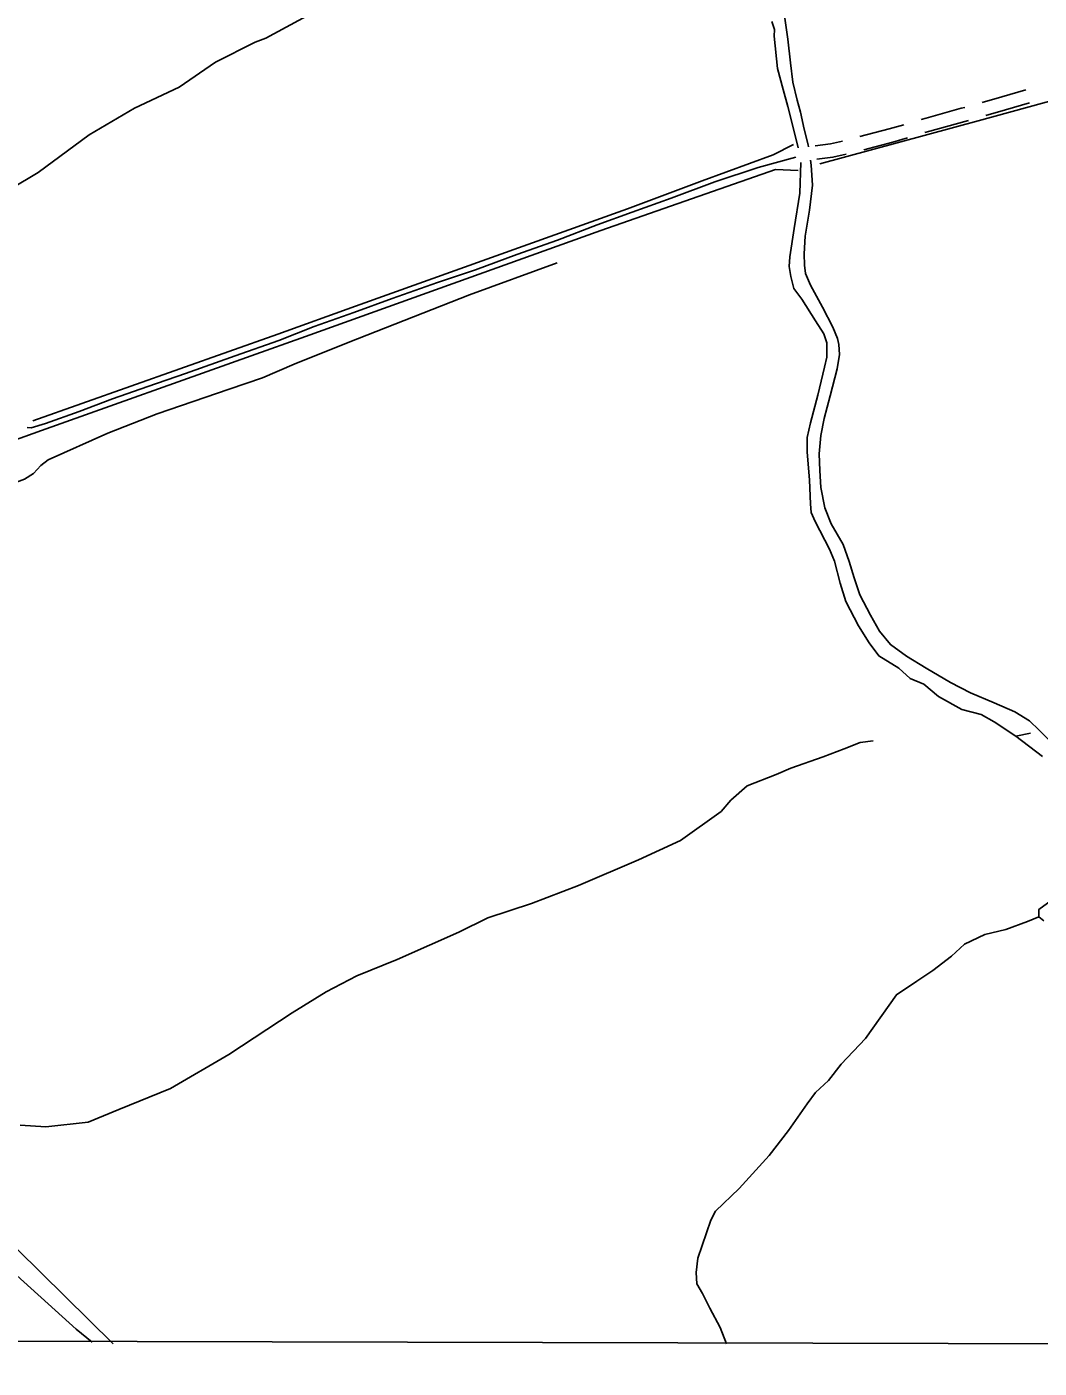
# Model space of a CAD drawing. Extents: x 3172231 to 3210228, y 940198 to 965780.
# Drawn here: x 3183697 to 3185930, y 945652 to 948610 of the extents above; entities that cross this region are included whole.
import ezdxf

# ---------------------------------------------------------------- set-up
doc = ezdxf.new("R2010")
doc.units = 0
for name, color, linetype in [('V-GRID-FRAM', 7, 'Continuous'), ('V-ROAD-CNTR', 7, 'Continuous'), ('V-TOPO-SHOR', 7, 'Continuous')]:
    doc.layers.add(name, color=color, linetype=linetype)

msp = doc.modelspace()

# ---------------------------------------------------------------- linework, layer by layer
at = {"layer": 'V-GRID-FRAM'}
msp.add_lwpolyline([(3176539.592, 963919.479), (3207827.662, 963842.116), (3207790.623, 945652.442), (3176486.679, 945729.845), (3176539.592, 963919.479)], dxfattribs=at)
at = {"layer": 'V-ROAD-CNTR'}
for points in [[(3185369.021, 948629.315), (3185376.005, 948582.659), (3185381.946, 948530.941), (3185387.013, 948487.694), (3185396.676, 948448.663), (3185403.733, 948422.219), (3185412.343, 948384.536), (3185420.723, 948349.794), (3185421.416, 948345.163)], [(3185900.7, 948470.987), (3185847.936, 948455.543), (3185804.606, 948443.319)], [(3185766.11, 948432.459), (3185758.606, 948430.342), (3185680.948, 948408.936), (3185669.791, 948405.615)], [(3185909.056, 948442.174), (3185856.222, 948426.709), (3185812.963, 948414.506)], [(3185631.477, 948394.211), (3185599.81, 948384.786), (3185535.032, 948367.918)], [(3185774.467, 948403.645), (3185766.664, 948401.444), (3185689.214, 948380.096), (3185678.148, 948376.802)], [(3185496.256, 948358.112), (3185470.163, 948352.213), (3185436.145, 948347.703)], [(3185639.834, 948365.398), (3185607.872, 948355.884), (3185543.391, 948339.094)], [(3185504.626, 948329.247), (3185475.453, 948322.651), (3185440.087, 948317.964)], [(3183698.354, 947726.705), (3183706.828, 947726.002), (3183738.529, 947735.367), (3183813.004, 947762.161), (3183886.523, 947789.569), (3183964.622, 947816.92), (3184047.322, 947845.902), (3184156.788, 947884.672), (3184253.169, 947918.305), (3184331.308, 947949.031), (3184418.981, 947980.238), (3184503.389, 948010.887), (3184603.526, 948046.038), (3184687.427, 948074.522), (3184778.261, 948108.103), (3184868.226, 948139.644), (3184955.69, 948173.508), (3185032.789, 948201.504), (3185118.645, 948232.255), (3185214.696, 948268.423), (3185310.203, 948299.652), (3185393.478, 948322.612)], [(3185426.029, 948315.704), (3185427.805, 948304.809), (3185430.031, 948261.142), (3185423.795, 948206.128), (3185414.028, 948148.143), (3185411.855, 948109.473), (3185412.871, 948084.748), (3185414.929, 948066.158), (3185426.3, 948040.337), (3185452.336, 947992.031), (3185475.288, 947947.743), (3185485.462, 947922.661), (3185488.672, 947909.48), (3185490.089, 947887.884), (3185484.748, 947856.004), (3185469.171, 947796.285), (3185456.127, 947746.297), (3185449.033, 947709.257), (3185445.143, 947668.318), (3185446.251, 947631.656), (3185448.439, 947594.618), (3185457.395, 947549.3), (3185471.901, 947513.917), (3185497.978, 947468.865), (3185510.888, 947431.331), (3185522.486, 947394.901), (3185534.918, 947357.615), (3185558.107, 947312.961), (3185578.395, 947277.264), (3185602.137, 947247.914), (3185637.621, 947222.394)], [(3185637.621, 947222.394), (3185680.809, 947195.934), (3185735.022, 947164.272), (3185778.861, 947141.783), (3185830.907, 947119.794), (3185876.583, 947099.57), (3185908.884, 947079.878), (3185930.321, 947058.874), (3185973.419, 947015.536)]]:
    msp.add_lwpolyline(points, dxfattribs=at)
at = {"layer": 'V-TOPO-SHOR'}
for points in [[(3183295.126, 948514.428), (3183376.803, 948369.774), (3183449.554, 948221.575), (3183465.551, 948200.135), (3183479.809, 948196.533), (3183503.028, 948210.743), (3183513.755, 948221.416), (3183524.459, 948223.173), (3183545.842, 948215.987), (3183560.1, 948212.385), (3183577.929, 948210.558), (3183604.71, 948222.975), (3183643.992, 948242.495), (3183661.852, 948253.151), (3183722.575, 948288.668), (3183835.133, 948372.208), (3183935.146, 948430.811), (3184033.345, 948476.936), (3184113.733, 948532.021), (3184201.227, 948576.389), (3184224.433, 948585.248), (3184440.509, 948702.416)], [(3185340.907, 948621.722), (3185346.213, 948603.875), (3185346.178, 948589.608), (3185353.135, 948518.256), (3185365.504, 948471.858), (3185376.111, 948434.382), (3185383.174, 948405.83), (3185399.07, 948343.373)], [(3186363.509, 948558.559), (3185796.016, 948403.026), (3185446.241, 948307.59)], [(3183710.521, 947741.206), (3184251.352, 947932.471), (3184422.708, 947994.465), (3185022.448, 948208.769), (3185186.67, 948270.781), (3185343.746, 948327.46), (3185388.388, 948350.533)], [(3185404.341, 948311.26), (3185402.39, 948243.497), (3185389.712, 948165.06), (3185380.641, 948102.665), (3185378.805, 948081.269), (3185382.319, 948059.86), (3185389.386, 948033.092), (3185407.162, 948009.865), (3185437.36, 947961.639), (3185455.123, 947933.062), (3185462.208, 947913.427), (3185462.129, 947881.327), (3185456.726, 947859.94), (3185442.304, 947797.558), (3185426.104, 947736.964), (3185418.892, 947704.881), (3185418.812, 947672.781), (3185424.008, 947610.35), (3185425.663, 947558.628)], [(3185398.947, 948293.44), (3185349.017, 948295.346), (3184963.478, 948160.764), (3184311.973, 947926.971), (3184192.383, 947884.466), (3183730.085, 947719.757), (3183646.192, 947689.647), (3183626.553, 947680.779), (3183611.569, 947667.922)], [(3183615.524, 947572.479), (3183624.505, 947573.782), (3183633.444, 947582.677), (3183637.033, 947591.585), (3183649.53, 947596.904), (3183674.519, 947605.759), (3183692.37, 947612.848), (3183712.017, 947625.283), (3183728.112, 947643.077), (3183744.193, 947655.521), (3183876.306, 947714.045), (3183985.196, 947756.577), (3184144.051, 947811.468), (3184217.23, 947836.254), (3184286.856, 947866.399), (3184406.46, 947914.254), (3184674.223, 948018.81), (3184867.001, 948089.668)], [(3185425.663, 947558.628), (3185427.398, 947539.007), (3185436.267, 947519.368), (3185468.217, 947458.655), (3185478.851, 947431.878), (3185491.215, 947383.697), (3185503.597, 947342.649), (3185531.999, 947289.078), (3185555.09, 947251.57), (3185576.419, 947222.984), (3185620.937, 947196.123), (3185645.846, 947172.878), (3185676.133, 947160.319), (3185708.167, 947133.49), (3185759.813, 947104.828), (3185802.587, 947094.022), (3185831.081, 947077.902), (3185879.152, 947045.682), (3185911.27, 947052.736)], [(3181602.949, 947527.063), (3181588.647, 947512.832), (3181586.828, 947498.569), (3181592.152, 947487.856), (3181615.291, 947469.965), (3181839.663, 947335.658), (3182033.792, 947231.743), (3182133.493, 947163.729), (3182267.081, 947097.414), (3182345.469, 947065.12), (3182386.42, 947038.268), (3182448.718, 946989.963), (3182555.468, 946888.048), (3182688.866, 946745.049), (3182728.021, 946712.852), (3182937.967, 946514.379), (3183042.928, 946410.685), (3183110.568, 946358.8), (3183283.231, 946228.188), (3183457.589, 946061.904), (3183644.405, 945884.889), (3183806.328, 945738.253), (3183841.925, 945709.631)], [(3183682.605, 946187.966), (3183739.663, 946184.259), (3183832.424, 946194.729), (3183900.262, 946223.095), (3184014.511, 946269.18), (3184143.097, 946343.764), (3184282.428, 946436.154), (3184357.443, 946482.336), (3184425.299, 946517.835), (3184514.555, 946553.282), (3184585.968, 946585.206), (3184650.239, 946613.581), (3184714.519, 946645.522), (3184810.9, 946677.384), (3184914.431, 946716.362), (3185046.54, 946773.103), (3185139.38, 946815.674), (3185228.706, 946879.655), (3185250.168, 946904.569), (3185285.915, 946936.581), (3185350.177, 946961.389), (3185382.313, 946975.576), (3185453.709, 947000.367), (3185500.12, 947018.086), (3185535.822, 947032.264), (3185564.364, 947035.76)], [(3185879.152, 947045.682), (3185937.893, 947000.953)], [(3185956.725, 946683.468), (3185929.926, 946663.917), (3185929.886, 946647.867), (3185940.564, 946638.924)], [(3185929.886, 946647.867), (3185904.893, 946637.229), (3185856.698, 946619.514), (3185810.305, 946608.929), (3185765.668, 946587.639), (3185737.068, 946560.959), (3185695.972, 946528.96), (3185660.247, 946505.865), (3185615.589, 946475.658), (3185547.583, 946379.525), (3185493.942, 946322.59), (3185465.32, 946286.993), (3185436.72, 946260.314), (3185418.825, 946235.391), (3185377.662, 946176.642), (3185334.725, 946121.464), (3185268.56, 946048.509), (3185216.72, 945998.703), (3185205.971, 945979.113), (3185177.23, 945895.366), (3185173.584, 945863.275), (3185175.306, 945838.303), (3185187.736, 945816.872), (3185203.707, 945784.732), (3185226.785, 945741.874), (3185240.963, 945706.172)], [(3183888.283, 945705.95), (3183358.132, 946228.003), (3183358.229, 946267.236)]]:
    msp.add_lwpolyline(points, dxfattribs=at)

doc.saveas('drawing.dxf')
